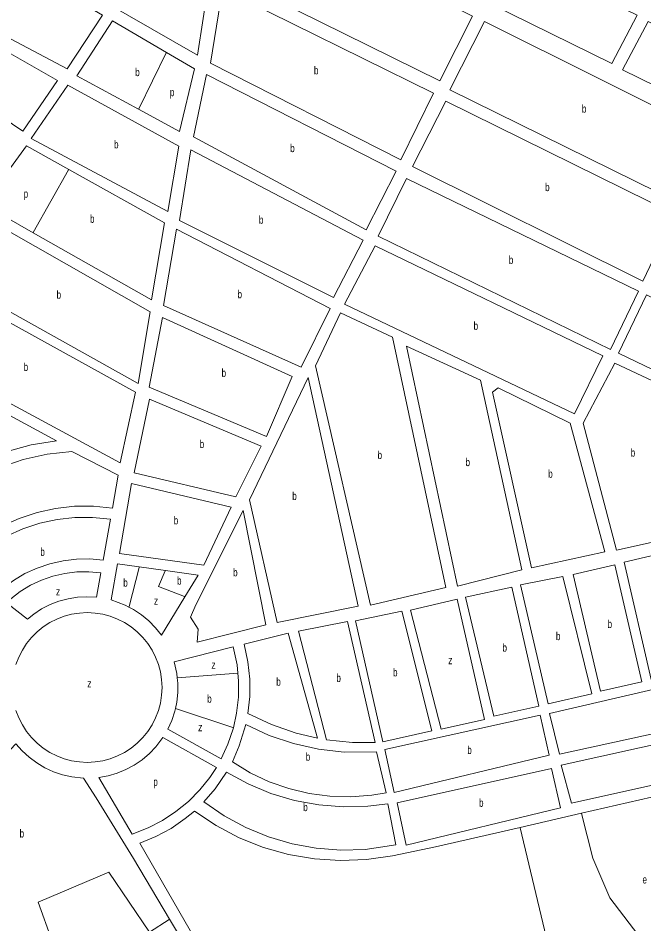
# Model space of a CAD drawing. Extents: x 639657 to 671642, y 222838 to 252123.
# Drawn here: x 660082 to 660865, y 231657 to 232789 of the extents above; entities that cross this region are included whole.
import ezdxf

# ---------------------------------------------------------------- set-up
doc = ezdxf.new("R2010")
doc.units = 0
doc.header["$LTSCALE"] = 4
doc.layers.add('1', color=7, linetype='Continuous', lineweight=13)
doc.layers.add('21', color=7, linetype='Continuous', lineweight=13)
doc.layers.add('7', color=7, linetype='Continuous')

msp = doc.modelspace()

# ---------------------------------------------------------------- linework, layer by layer
at = {"layer": '1'}
msp.add_line((660249.26, 232437.18), (660101.193, 232521.051), dxfattribs=at)
for points in [[(660320.91, 232834.95), (660306.69, 232742.93), (660083.04, 232871.71), (660128.28, 232941.46), (660151.95, 232927.79), (660156.17, 232933.39)], [(660358.14, 232937.39), (660650.62, 232791.77), (660609.68, 232710.93), (660341.93, 232843.41)], [(660703.67, 232867.48), (660856.63, 232793.05), (660825.02, 232732.6), (660673.05, 232807.02)], [(660188.05, 232792.89), (660143.96, 232725.89), (660030.17, 232786.07), (660074.64, 232859.56)], [(660338.18, 232825.98), (660601.8, 232695.64), (660560.9, 232612), (660322.9, 232732.87)], [(660953.9, 232641.4), (660665.73, 232784.96), (660622.44, 232699.62), (660911.67, 232557.18)], [(660870.41, 232785.19), (661019.33, 232713.47), (660988.73, 232650.86), (660838.18, 232724.7)], [(660318.19, 232718.85), (660555.12, 232597.97), (660517.73, 232524.79), (660301.7, 232640.78)], [(660269.76, 232547.53), (660098.64, 232638.92), (660144.78, 232705.44), (660283.54, 232629.33)], [(660903.73, 232544.21), (660863.65, 232460.55), (660575.74, 232603.92), (660617.19, 232685.6)], [(660298.62, 232624.64), (660513.99, 232511.62), (660476.79, 232439.96), (660284.37, 232536.38)], [(660532.83, 232516.7), (660823.04, 232375.27), (660858.25, 232448.17), (660568.09, 232588.96)], [(660032.09, 232544.57), (659979.72, 232473.78), (660232.47, 232332.77), (660247.78, 232422.12)], [(660472.85, 232426.33), (660280.7, 232525.6), (660264.36, 232430.33), (660436.44, 232352.92)], [(660529.09, 232504.77), (660813.45, 232367.13), (660778.1, 232294.79), (660490.8, 232431.87)], [(659973.26, 232462.98), (659956.06, 232370.58), (660210.25, 232233.69), (660229.34, 232322)], [(661148.67, 232308.41), (660868.04, 232443.6), (660833.29, 232370.53), (661113.32, 232236.07)], [(660425.26, 232341.53), (660262.89, 232415.27), (660246.48, 232328.07), (660393.16, 232266.54)], [(660617.14, 232077.65), (660550.71, 232390.4), (660485.79, 232421.08), (660454.15, 232354.69), (660522.91, 232055.47)], [(660660.61, 232336.71), (660568.02, 232379.42), (660631.78, 232079.38), (660712.13, 232099.85)], [(659937.141, 232162.531), (659903.21, 232189.71), (659939.07, 232287.95), (659953.21, 232356.92), (660130.701, 232261.204), (660098.661, 232255.825), (660067.349, 232247.124), (660037.118, 232235.197), (660008.299, 232220.176), (659981.208, 232202.225), (659956.143, 232181.54)], [(660919.13, 232144.01), (660830.66, 232124.39), (660788.95, 232283.07), (660828.57, 232358.13), (660875.51, 232335.99)], [(660445.15, 232340.1), (660371.84, 232187.35), (660406.39, 232034.07), (660507.88, 232054.26)], [(660772.83, 232282.92), (660682.72, 232327.24), (660675.78, 232321.8), (660724.49, 232102.46), (660816.18, 232122.11)], [(660246.61, 232313.02), (660227.56, 232220.96), (660354.61, 232190.96), (660386.25, 232254.17)], [(660003.045, 232110.466), (659950.182, 232152.92), (659956.948, 232160.023), (659979.768, 232180.89), (660004.645, 232199.257), (660031.304, 232214.923), (660059.456, 232227.717), (660088.79, 232237.498), (660118.987, 232244.159), (660149.722, 232247.629), (660207.65, 232218.07), (660200.31, 232176.932), (660176.704, 232179.288), (660152.964, 232179.164), (660129.368, 232176.559), (660106.173, 232171.502), (660083.634, 232164.047), (660061.998, 232154.278), (660041.501, 232142.301), (660022.369, 232128.247)], [(660314.55, 232105.68), (660209.12, 232120.3), (660224.46, 232207.49), (660348.82, 232178.01)], [(660392.04, 232031.16), (660363.9, 232173.84), (660304.78, 232056.16), (660297.94, 232040.51), (660307.77, 232025.43), (660306.28, 232009.42)], [(660197.87, 232163.203), (660188.727, 232111.914), (660172.249, 232113.419), (660155.419, 232113.19), (660138.706, 232111.203), (660122.291, 232107.48), (660106.356, 232102.061), (660091.074, 232095.007), (660076.614, 232086.393), (660063.133, 232076.316), (660055.106, 232069.147), (660014.023, 232101.758), (660030.94, 232117.247), (660048.875, 232130.466), (660068.095, 232141.737), (660088.387, 232150.938), (660109.529, 232157.967), (660131.291, 232162.748), (660153.433, 232165.228), (660175.713, 232165.379)], [(660873.97, 231962.66), (660925.29, 231974.3), (660893.54, 232121.75), (660840.27, 232109.41)], [(660810.81, 231948.11), (660862.43, 231959.75), (660828.68, 232106.1), (660776.68, 232093.8)], [(660185.918, 232096.158), (660180.469, 232065.605), (660168.613, 232066.2), (660156.754, 232065.551), (660145.029, 232063.667), (660133.564, 232060.567), (660122.486, 232056.286), (660111.917, 232050.87), (660101.972, 232044.379), (660094.171, 232038.139), (660067.761, 232059.099), (660084.965, 232072.728), (660097.951, 232080.543), (660111.683, 232086.958), (660126.01, 232091.903), (660140.776, 232095.323), (660155.818, 232097.18), (660170.972, 232097.455)], [(660745.23, 231932.31), (660799.88, 231944.78), (660763.45, 232091.53), (660710.61, 232081.14)], [(660677.52, 231916.93), (660733.39, 231929.4), (660699.68, 232078.23), (660642.08, 232065.7)], [(660611.4, 231900.47), (660665.67, 231912.77), (660631.36, 232063.26), (660573.19, 232049.4)], [(660599.62, 231898.62), (660562.16, 232048.3), (660504.22, 232036.16), (660538.66, 231885.03)], [(660468.111, 231887.416), (660500.538, 231884.122), (660528.851, 231884.026), (660494.31, 232035.38), (660433, 232023.27)], [(660369.805, 231920.045), (660372.106, 231941.543), (660372.148, 231963.146), (660369.931, 231984.635), (660365.179, 232006.892), (660420.17, 232020.54), (660456.762, 231889.384), (660430.235, 231895.716), (660399.382, 231906.298)], [(660759.22, 231869.61), (660746.9, 231920.41), (660989.11, 231976.36), (661002.11, 231922.34)], [(660541.01, 231875.4), (660735.13, 231918.02), (660746.36, 231868.27), (660552.85, 231821.37)], [(660350.354, 231859.91), (660359.048, 231879.685), (660367.116, 231906.293), (660396.311, 231892.945), (660426.765, 231882.713), (660458.122, 231875.721), (660490.038, 231872.046), (660530.74, 231872.21), (660542.512, 231821.26), (660524.697, 231818.254), (660498.6, 231816.173), (660472.427, 231816.831), (660446.467, 231820.221), (660421.003, 231826.306), (660396.315, 231835.019), (660372.673, 231846.265)], [(661004.44, 231909.5), (660761.66, 231855.69), (660774.45, 231808.12), (661016.16, 231861.91)], [(660183.281, 231840.199), (660194.971, 231842.323), (660206.37, 231845.656), (660217.358, 231850.163), (660227.815, 231855.793), (660237.626, 231862.486), (660246.683, 231870.167), (660254.888, 231878.753), (660263.464, 231890.088), (660330.346, 231852.706), (660322.151, 231840.342), (660309.547, 231824.638), (660295.37, 231810.337), (660279.776, 231797.596), (660262.936, 231786.555), (660245.034, 231777.335), (660225.149, 231769.602)], [(660314.792, 231809.69), (660328.923, 231826.015), (660343.236, 231846.951), (660370.248, 231832.254), (660398.682, 231820.447), (660428.195, 231811.677), (660458.463, 231806.04), (660489.154, 231803.598), (660519.932, 231804.377), (660544.579, 231807.346), (660554.918, 231755.939), (660516.612, 231750.296), (660485.899, 231749.438), (660455.264, 231751.795), (660425.043, 231757.341), (660395.568, 231766.016), (660367.161, 231777.725), (660340.133, 231792.339)], [(660749.38, 231851.68), (660556.34, 231808.54), (660567.63, 231755.58), (660760.6, 231802.47)]]:
    msp.add_lwpolyline(points, close=True, dxfattribs=at)
for points in [[(660155.96, 232717.37), (660200.47, 232786.02), (660267.846, 232746.504)], [(660008.147, 232746.29), (659988.37, 232715.42), (660088.35, 232647.96), (660131.84, 232711.23), (660064.702, 232749.752), (660024.97, 232772.55)], [(660267.846, 232746.504), (660302.96, 232725.91), (660284.45, 232647.61), (660233.009, 232675.539), (660155.96, 232717.37)], [(660101.193, 232521.051), (660039.21, 232556.16), (660092.81, 232629.73), (660145.721, 232600.267)], [(660145.721, 232600.267), (660265.59, 232533.52), (660249.26, 232437.18)], [(660221.147, 232053.266), (660216.461, 232055.736), (660198.84, 232062.17), (660206.6, 232107.08), (660234.012, 232103.332), (660266.644, 232098.87)], [(660266.644, 232098.87), (660307.67, 232093.26), (660291.084, 232066.231), (660261.579, 232018.148)], [(660261.579, 232018.148), (660254.239, 232027.475), (660245.959, 232035.989), (660236.835, 232043.591), (660226.966, 232050.198), (660221.147, 232053.266)], [(660079.851, 231923.815), (660083.362, 231914.669), (660087.81, 231905.939), (660093.146, 231897.723), (660099.312, 231890.109), (660106.24, 231883.181), (660113.854, 231877.015), (660122.071, 231871.68), (660130.8, 231867.232), (660139.947, 231863.721), (660149.41, 231861.185), (660159.087, 231859.653), (660168.871, 231859.14), (660178.655, 231859.653), (660188.332, 231861.186), (660197.795, 231863.721), (660206.942, 231867.233), (660215.671, 231871.681), (660223.888, 231877.017), (660231.502, 231883.182), (660238.429, 231890.11), (660244.595, 231897.724), (660249.931, 231905.941), (660254.378, 231914.671), (660257.889, 231923.817), (660260.425, 231933.281), (660261.957, 231942.957), (660262.47, 231952.74), (660261.957, 231962.524), (660260.425, 231972.201), (660257.889, 231981.664), (660254.378, 231990.811), (660249.93, 231999.54), (660244.594, 232007.757), (660238.428, 232015.371), (660231.5, 232022.298), (660223.887, 232028.464), (660215.67, 232033.8), (660206.94, 232038.248), (660197.794, 232041.759), (660188.33, 232044.295), (660178.654, 232045.827), (660168.87, 232046.34), (660159.086, 232045.827), (660149.409, 232044.295), (660139.946, 232041.759), (660130.799, 232038.248), (660122.07, 232033.8), (660113.853, 232028.464), (660106.239, 232022.298), (660099.311, 232015.37), (660093.146, 232007.756), (660087.81, 231999.54), (660083.362, 231990.81), (660079.851, 231981.663)], [(660357.311, 231970.53), (660356.321, 231980.943), (660351.531, 232003.69), (660277.755, 231984.631), (660281, 231970.059), (660281.543, 231964.698)], [(660351.636, 231902.429), (660355.723, 231920.756), (660358.027, 231940.761), (660358.227, 231960.897), (660357.311, 231970.53)], [(660281.543, 231964.698), (660282.196, 231958.243), (660282.151, 231946.367), (660280.864, 231934.561), (660279.142, 231926.61)], [(660279.142, 231926.61), (660278.35, 231922.954), (660274.637, 231911.673), (660269.767, 231900.846), (660336.557, 231863.706)], [(660336.557, 231863.706), (660344.927, 231882.014), (660351.34, 231901.102), (660351.636, 231902.429)], [(660271.806, 231663.27), (660226.85, 231739.01), (660180.17, 231814.9), (660164.422, 231839.367), (660149.695, 231840.912), (660138.111, 231843.529), (660126.863, 231847.343), (660116.077, 231852.311), (660105.868, 231858.379), (660096.35, 231865.482), (660087.626, 231873.54), (660079.794, 231882.464), (659969.679, 231765.827)], [(660786.933, 231795.572), (660889.18, 231819.04), (660937.28, 231621.2), (660995.06, 231632.57), (661012.218, 231551.789)], [(660648.046, 231138.61), (660645.17, 231141.88), (660588.59, 231203.07), (660469.78, 231338.76), (660396.12, 231421.1), (660358.09, 231468.15), (660347.88, 231494.28), (660344.3, 231511.94), (660343.83, 231535.03), (660336.21, 231566.04), (660326.51, 231593.79), (660311.91, 231624.66), (660234.734, 231758.123), (660254.711, 231766.378), (660273.705, 231776.67), (660291.519, 231788.89), (660302.849, 231798.227)], [(660302.849, 231798.227), (660330.032, 231780.092), (660358.963, 231764.896), (660389.323, 231752.808), (660420.781, 231743.96), (660452.992, 231738.448), (660485.602, 231736.334), (660518.254, 231737.64), (660550.592, 231742.352), (660604.2, 231753.63), (660710.199, 231777.959), (660786.933, 231795.572)], [(660330.445, 231532.61), (660329.6, 231547.64), (660317.01, 231585.54), (660290.83, 231631.22), (660271.806, 231663.27)]]:
    msp.add_lwpolyline(points, dxfattribs=at)
at = {"layer": '21'}
msp.add_line((660281.543, 231964.698), (660357.311, 231970.53), dxfattribs=at)
for points in [[(660233.009, 232675.539), (660233.254, 232676.039), (660267.601, 232746.004), (660267.846, 232746.504)], [(660145.721, 232600.267), (660145.44, 232599.767), (660101.474, 232521.551), (660101.193, 232521.051)], [(660221.147, 232053.266), (660221.275, 232053.766), (660233.884, 232102.832), (660234.012, 232103.332)], [(660266.644, 232098.87), (660266.43, 232098.37), (660258.058, 232078.821), (660290.584, 232066.422), (660291.084, 232066.231)], [(660279.142, 231926.61), (660351.136, 231902.596), (660351.636, 231902.429)], [(660786.933, 231795.572), (660787.058, 231795.072), (660800.924, 231739.57), (660822.464, 231689.827), (660863.888, 231635.11), (660900.342, 231608.581), (660931.824, 231580.393), (660936.795, 231568.786), (660983.19, 231553.864), (661011.717, 231551.825), (661012.218, 231551.789)], [(660710.199, 231777.959), (660710.318, 231777.459), (660756.185, 231585.367), (660844.005, 231601.948), (660926.853, 231510.753), (660969.934, 231396.345), (660936.795, 231378.106), (660892.057, 231432.823), (660853.947, 231409.61), (660882.115, 231328.363), (660928.51, 231330.021), (660986.504, 231260.381), (660941.267, 231183.774), (660940.972, 231183.274)], [(660061.231, 231601.063), (660061.731, 231601.347), (660124.835, 231637.144), (660107.404, 231684.489), (660195.804, 231721.866), (660246.852, 231647.112), (660271.306, 231662.946), (660271.806, 231663.27)]]:
    msp.add_lwpolyline(points, dxfattribs=at)

# ---------------------------------------------------------------- texts
at = {"layer": '7'}
for s, width, p in [('b', 0.75, (660228.896, 232716.815)), ('b', 0.75, (660452.402, 232718.99)), ('p', 0.75, (660272.291, 232691.759)), ('b', 0.75, (660787.377, 232671.07)), ('b', 0.75, (660202.492, 232626.485)), ('b', 0.75, (660422.693, 232621.82)), ('b', 0.75, (660741.457, 232573.075)), ('p', 0.75, (660089.41, 232564.891)), ('b', 0.75, (660172.436, 232533.455)), ('b', 0.75, (660383.547, 232532.3)), ('b', 0.75, (660696.044, 232482.115)), ('b', 0.75, (660130.64, 232438.67)), ('b', 0.75, (660356.857, 232439.26)), ('b', 0.75, (660652.026, 232399.78)), ('b', 0.75, (660089.435, 232348.335)), ('b', 0.75, (660336.944, 232340.905)), ('b', 0.75, (660309.57, 232251.99)), ('b', 0.75, (660848.487, 232241.26)), ('b', 0.75, (660531.962, 232238.275)), ('b', 0.75, (660641.926, 232229.4)), ('b', 0.75, (660745.355, 232214.85)), ('b', 0.75, (660425.315, 232187.085)), ('b', 0.75, (660277.086, 232156.585)), ('b', 0.75, (660110.321, 232117.263)), ('b', 0.75, (660351.357, 232091.63)), ('b', 0.75, (660214.009, 232078.811)), ('b', 0.75, (660281.243, 232081.303)), ('z', 0.8, (660129.8, 232067.797)), ('z', 0.8, (660252.29, 232056.151)), ('b', 0.75, (660819.601, 232027.105)), ('b', 0.75, (660754.962, 232011.92)), ('b', 0.75, (660688.127, 231997.58)), ('z', 0.8, (660324.153, 231976.071)), ('z', 0.8, (660620.217, 231981.865)), ('b', 0.75, (660480.505, 231959.703)), ('b', 0.75, (660551.324, 231966.665)), ('z', 0.8, (660168.87, 231952.74)), ('b', 0.75, (660405.299, 231954.962)), ('b', 0.75, (660318.945, 231933.698)), ('z', 0.8, (660307.583, 231898.141)), ('b', 0.75, (660644.149, 231869.695)), ('b', 0.75, (660442.106, 231861.233)), ('p', 0.75, (660251.574, 231829.845)), ('b', 0.75, (660658.861, 231803.63)), ('b', 0.75, (660439.001, 231798.194)), ('b', 0.75, (660084.389, 231765.256)), ('e', 0.75, (660863.179, 231707.761))]:
    msp.add_text(s, height=10, dxfattribs=dict(at, width=width)).set_placement(p)

doc.saveas('drawing.dxf')
